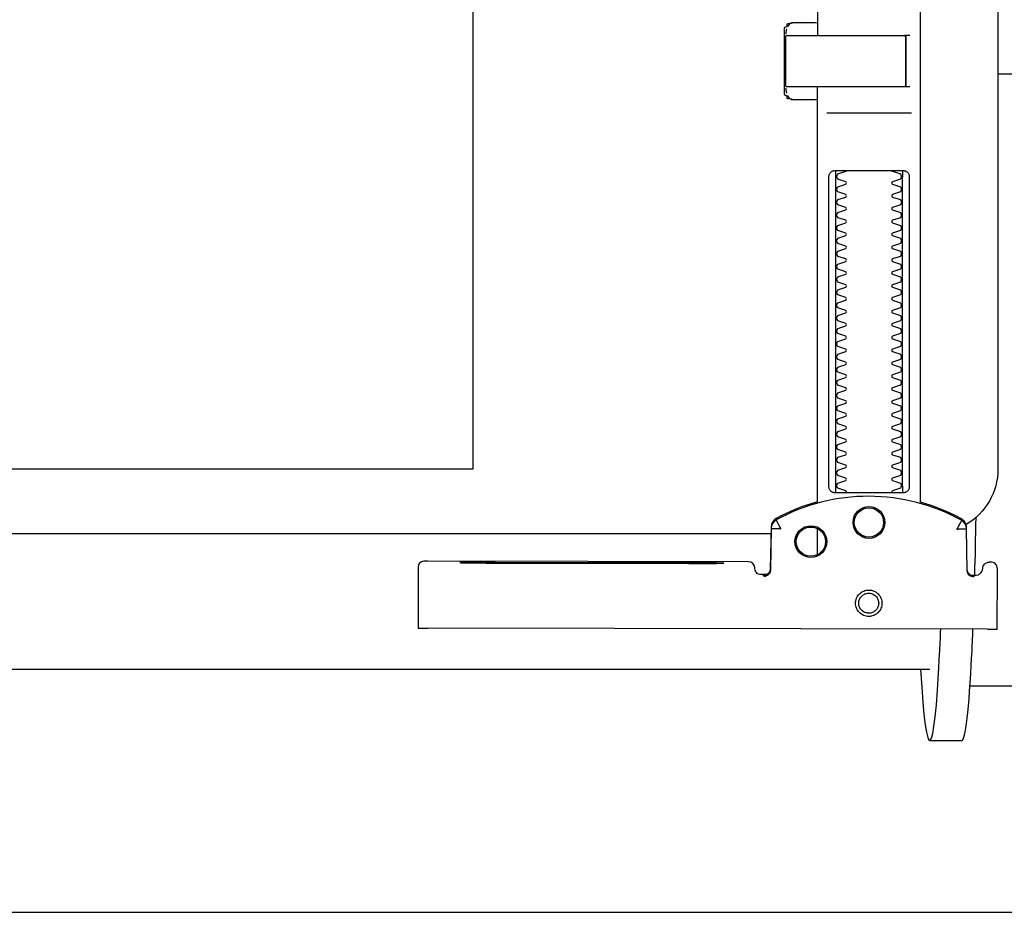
# Model space of a CAD drawing. Header units: millimetres. Extents: x 15214 to 140083, y -437840 to -79279.
# Tile 479 of 656: x 60420 to 60436, y -194633 to -194619. Entities that reach past the tile are written whole.
import ezdxf

# ---------------------------------------------------------------- set-up
doc = ezdxf.new("R2010")
doc.units = ezdxf.units.MM
doc.layers.get('0').update_dxf_attribs({"lineweight": 0})
doc.layers.add('0-wypos-sanitarne', color=1, linetype='Continuous')
doc.layers.add('Istn-sciany', color=3, linetype='Continuous', lineweight=30)

# ---------------------------------------------------------------- blocks, each defined once
blk = doc.blocks.new('99400_TOP')
for points in [[(-0.18941, 0.18181), (-0.19441, 0.18181)], [(-0.19567, 0.17331), (-0.20939, 0.17331)], [(-0.18941, 0.17081), (-0.04454, 0.17081), (-0.04035, 0.17071), (-0.03616, 0.17042), (-0.032, 0.16993), (-0.02786, 0.16925), (-0.02376, 0.16837), (-0.0197, 0.16731), (-0.0157, 0.16606), (-0.01176, 0.16462), (-0.00789, 0.163), (-0.0041, 0.1612), (-0.0004, 0.15923), (0.0032, 0.15708), (0.00671, 0.15478), (0.0101, 0.1523), (0.01337, 0.14968)], [(-0.19839, 0.16455), (-0.11148, 0.16437)], [(-0.19593, 0.15629), (-0.19608, 0.15629), (-0.19638, 0.15629), (-0.19593, 0.1562), (-0.19577, 0.15614), (-0.19563, 0.15605), (-0.19551, 0.15594), (-0.1954, 0.15581), (-0.19532, 0.15567), (-0.19526, 0.15551), (-0.19523, 0.15535)], [(-0.16479, 0.14865), (-0.16466, 0.1552), (-0.16464, 0.15536), (-0.1646, 0.15551), (-0.16454, 0.15566), (-0.16445, 0.15579), (-0.16435, 0.15591), (-0.16422, 0.15601), (-0.16408, 0.15609), (-0.16394, 0.15614), (-0.16348, 0.15622), (-0.1638, 0.15623), (-0.16395, 0.15623)], [(-0.172, 0.15297), (-0.172, 0.14892)], [(-0.12195, 0.15427), (-0.15195, 0.15433)], [(-0.15195, 0.15423), (-0.12195, 0.15417)], [(-0.172, 0.06856), (-0.172, 0.07236)], [(0.16493, 0.14968), (-0.16477, 0.14968)], [(-0.172, 0.14497), (-0.172, 0.08036)], [(-0.1852, 0.14236), (-0.1852, 0.09436)], [(-0.1748, 0.09436), (-0.1748, 0.14236)], [(-0.11847, 0.04968), (-0.11847, 0.13968), (0.11153, 0.13968), (0.11153, 0.04968)], [(-0.17342, 0.08436), (-0.18658, 0.08436)], [(-0.172, 0.0823), (-0.17167, 0.08236), (-0.1682, 0.08236), (-0.16809, 0.08236), (-0.16798, 0.08234), (-0.16789, 0.08225), (-0.16779, 0.08224), (-0.16762, 0.08223), (-0.16752, 0.08223), (-0.16741, 0.08221), (-0.1673, 0.08214), (-0.16725, 0.082), (-0.16725, 0.08174), (-0.16711, 0.08172), (-0.16701, 0.08168), (-0.16693, 0.08162), (-0.16687, 0.08148), (-0.16687, 0.07124), (-0.16691, 0.07111), (-0.16701, 0.07103), (-0.16725, 0.07098), (-0.16725, 0.07071), (-0.16728, 0.07061), (-0.16735, 0.07054), (-0.16746, 0.0705), (-0.16762, 0.07049), (-0.16775, 0.07048), (-0.16789, 0.07046), (-0.16797, 0.07039), (-0.16807, 0.07036), (-0.1682, 0.07036), (-0.17167, 0.07036), (-0.172, 0.07041)], [(-0.16829, 0.08235), (-0.16772, 0.08221), (-0.16738, 0.08176)], [(-0.16723, 0.08135), (-0.16714, 0.08082), (-0.16713, 0.08055)], [(-0.18633, 0.08036), (-0.17526, 0.08036), (-0.17367, 0.08036)], [(-0.2, 0.07831), (-0.20939, 0.07831)], [(-0.18633, 0.07236), (-0.1855, 0.07236), (-0.18567, 0.07246), (-0.1857, 0.07256)], [(-0.16713, 0.07216), (-0.16714, 0.0719), (-0.16723, 0.07137)], [(-0.16738, 0.07096), (-0.16772, 0.07051), (-0.16829, 0.07036)]]:
    blk.add_lwpolyline(points)
for points in [[(-0.19989, 0.16454), (-0.19995, 0.15554, 0.009369), (-0.19993, 0.15511), (-0.19991, 0.15494), (-0.19986, 0.15477), (-0.19978, 0.15461), (-0.19968, 0.15447), (-0.19955, 0.15435), (-0.1994, 0.15426), (-0.19924, 0.15419), (-0.19907, 0.15415), (-0.19895, 0.15414), (-0.1988, 0.15414)], [(-0.16412, 0.15607), (-0.16324, 0.15607), (-0.16303, 0.15604), (-0.16282, 0.15598), (-0.16264, 0.15587), (-0.16249, 0.15572), (-0.16236, 0.15555), (-0.16228, 0.15535), (-0.16224, 0.15515, 0.002299), (-0.16224, 0.15503, 0.40455), (-0.16124, 0.15406), (-0.11145, 0.15396), (-0.11127, 0.15396), (-0.11111, 0.15396), (-0.11099, 0.15396), (-0.11083, 0.15397), (-0.11065, 0.15401), (-0.11048, 0.15408), (-0.11033, 0.15418), (-0.1102, 0.1543), (-0.11009, 0.15445), (-0.11001, 0.15461), (-0.10996, 0.15479), (-0.10995, 0.15497), (-0.10997, 0.16396), (-0.10998, 0.16435)], [(-0.19576, 0.15613), (-0.19665, 0.15613, 0.282591), (-0.19753, 0.15558), (-0.19757, 0.15549), (-0.19761, 0.15538), (-0.19763, 0.15529), (-0.19764, 0.15514, -0.415352), (-0.19864, 0.15414)], [(-0.19623, 0.15644), (-0.19587, 0.15638), (-0.19555, 0.15617), (-0.19533, 0.15585), (-0.19523, 0.1555), (-0.19513, 0.14894), (-0.19513, 0.14888, 0.265347), (-0.19435, 0.14762, 0.125711), (-0.17997, 0.14391, 0.125711), (-0.16558, 0.14756, 0.26954), (-0.16479, 0.14885), (-0.16467, 0.1554), (-0.16464, 0.15562), (-0.16456, 0.15583), (-0.16444, 0.15601), (-0.16428, 0.15617), (-0.16409, 0.15628), (-0.16388, 0.15635), (-0.16368, 0.15638)], [(-0.19512, 0.14869), (-0.19511, 0.1485), (-0.19509, 0.1484), (-0.19506, 0.1483), (-0.19503, 0.1482), (-0.19498, 0.1481), (-0.19493, 0.148), (-0.19488, 0.14791), (-0.19482, 0.14782), (-0.19475, 0.14774), (-0.19467, 0.14766), (-0.1946, 0.14759), (-0.19451, 0.14753), (-0.19443, 0.14747), (-0.19434, 0.14742), (-0.19358, 0.14701), (-0.19281, 0.14663), (-0.19203, 0.14628), (-0.19124, 0.14594), (-0.19044, 0.14563), (-0.18964, 0.14534), (-0.18882, 0.14507), (-0.188, 0.14483), (-0.188, 0.06856, 0.414214)], [(-0.172, 0.14478), (-0.17117, 0.14502), (-0.17034, 0.14528), (-0.16952, 0.14557), (-0.16871, 0.14588), (-0.16791, 0.14622), (-0.16712, 0.14657), (-0.16635, 0.14695), (-0.16558, 0.14736), (-0.16557, 0.14736, 0.269546), (-0.16479, 0.14865)], [(-0.15993, 0.04968), (-0.17248, 0.04968, 0.405519), (-0.172, 0.05018), (-0.172, 0.05088, 0.414214), (-0.1725, 0.05138), (-0.1875, 0.05138, 0.414214), (-0.188, 0.05088), (-0.188, 0.05018, 0.405519), (-0.18751, 0.04968), (-0.19, 0.04968, -0.414214), (-0.2, 0.05968), (-0.2, 0.13968, -0.266001), (-0.19506, 0.1483)], [(-0.18353, 0.09336, 0.182836), (-0.18364, 0.09345), (-0.18485, 0.09386, 0.050055), (-0.185, 0.09412), (-0.185, 0.0944, 0.050055), (-0.18485, 0.09466), (-0.18364, 0.09507, 0.719897), (-0.18364, 0.09545), (-0.18485, 0.09586, 0.050055), (-0.185, 0.09612), (-0.185, 0.0964, 0.050055), (-0.18485, 0.09666), (-0.18364, 0.09707, 0.719897), (-0.18364, 0.09745), (-0.18485, 0.09786, 0.050055), (-0.185, 0.09812), (-0.185, 0.0984, 0.050055), (-0.18485, 0.09866), (-0.18364, 0.09907, 0.719897), (-0.18364, 0.09945), (-0.18485, 0.09986, 0.050055), (-0.185, 0.10012), (-0.185, 0.1004, 0.050055), (-0.18485, 0.10066), (-0.18364, 0.10107, 0.719897), (-0.18364, 0.10145), (-0.18485, 0.10186, 0.050055), (-0.185, 0.10212), (-0.185, 0.1024, 0.050055), (-0.18485, 0.10266), (-0.18364, 0.10307, 0.719897), (-0.18364, 0.10345), (-0.18485, 0.10386, 0.050055), (-0.185, 0.10412), (-0.185, 0.1044, 0.050055), (-0.18485, 0.10466), (-0.18364, 0.10507, 0.719897), (-0.18364, 0.10545), (-0.18485, 0.10586, 0.050055), (-0.185, 0.10612), (-0.185, 0.1064, 0.050055), (-0.18485, 0.10666), (-0.18364, 0.10707, 0.719897), (-0.18364, 0.10745), (-0.18485, 0.10786, 0.050055), (-0.185, 0.10812), (-0.185, 0.1084, 0.050055), (-0.18485, 0.10866), (-0.18364, 0.10907, 0.719897), (-0.18364, 0.10945), (-0.18485, 0.10986, 0.050055), (-0.185, 0.11012), (-0.185, 0.1104, 0.050055), (-0.18485, 0.11066), (-0.18364, 0.11107, 0.719897), (-0.18364, 0.11145), (-0.18485, 0.11186, 0.050055), (-0.185, 0.11212), (-0.185, 0.1124, 0.050055), (-0.18485, 0.11266), (-0.18364, 0.11307, 0.719897), (-0.18364, 0.11345), (-0.18485, 0.11386, 0.050055), (-0.185, 0.11412), (-0.185, 0.1144, 0.050055), (-0.18485, 0.11466), (-0.18364, 0.11507, 0.719897), (-0.18364, 0.11545), (-0.18485, 0.11586, 0.050055), (-0.185, 0.11612), (-0.185, 0.1164, 0.050055), (-0.18485, 0.11666), (-0.18364, 0.11707, 0.719897), (-0.18364, 0.11745), (-0.18485, 0.11786, 0.050055), (-0.185, 0.11812), (-0.185, 0.1184, 0.050055), (-0.18485, 0.11866), (-0.18364, 0.11907, 0.719897), (-0.18364, 0.11945), (-0.18485, 0.11986, 0.050055), (-0.185, 0.12012), (-0.185, 0.1204, 0.050055), (-0.18485, 0.12066), (-0.18364, 0.12107, 0.719897), (-0.18364, 0.12145), (-0.18485, 0.12186, 0.050055), (-0.185, 0.12212), (-0.185, 0.1224, 0.050055), (-0.18485, 0.12266), (-0.18364, 0.12307, 0.719897), (-0.18364, 0.12345), (-0.18485, 0.12386, 0.050055), (-0.185, 0.12412), (-0.185, 0.1244, 0.050055), (-0.18485, 0.12466), (-0.18364, 0.12507, 0.719897), (-0.18364, 0.12545), (-0.18485, 0.12586, 0.050055), (-0.185, 0.12612), (-0.185, 0.1264, 0.050055), (-0.18485, 0.12666), (-0.18364, 0.12707, 0.719897), (-0.18364, 0.12745), (-0.18485, 0.12786, 0.050055), (-0.185, 0.12812), (-0.185, 0.1284, 0.050055), (-0.18485, 0.12866), (-0.18364, 0.12907, 0.719897), (-0.18364, 0.12945), (-0.18485, 0.12986, 0.050055), (-0.185, 0.13012), (-0.185, 0.1304, 0.050055), (-0.18485, 0.13066), (-0.18364, 0.13107, 0.719897), (-0.18364, 0.13145), (-0.18485, 0.13186, 0.050055), (-0.185, 0.13212), (-0.185, 0.1324, 0.050055), (-0.18485, 0.13266), (-0.18364, 0.13307, 0.719897), (-0.18364, 0.13345), (-0.18485, 0.13386, 0.050055), (-0.185, 0.13412), (-0.185, 0.1344, 0.050055), (-0.18485, 0.13466), (-0.18364, 0.13507, 0.719897), (-0.18364, 0.13545), (-0.18485, 0.13586, 0.050055), (-0.185, 0.13612), (-0.185, 0.1364, 0.050055), (-0.18485, 0.13666), (-0.18364, 0.13707, 0.719897), (-0.18364, 0.13745), (-0.18485, 0.13786, 0.050055), (-0.185, 0.13812), (-0.185, 0.1384, 0.050055), (-0.18485, 0.13866), (-0.18364, 0.13907, 0.719897), (-0.18364, 0.13945), (-0.18485, 0.13986, 0.050055), (-0.185, 0.14012), (-0.185, 0.1404, 0.050055), (-0.18485, 0.14066), (-0.18364, 0.14107, 0.719897), (-0.18364, 0.14145), (-0.18485, 0.14186, 0.050055), (-0.185, 0.14212), (-0.185, 0.1424, 0.050055), (-0.18485, 0.14266), (-0.18364, 0.14307, 0.474594), (-0.18353, 0.14336)], [(-0.17647, 0.14336, 0.474594), (-0.17636, 0.14307), (-0.17514, 0.14266, 0.050055), (-0.175, 0.1424), (-0.175, 0.14212, 0.050055), (-0.17514, 0.14186), (-0.17636, 0.14145, 0.719897), (-0.17636, 0.14107), (-0.17514, 0.14066, 0.050055), (-0.175, 0.1404), (-0.175, 0.14012, 0.050055), (-0.17514, 0.13986), (-0.17636, 0.13945, 0.719897), (-0.17636, 0.13907), (-0.17514, 0.13866, 0.050055), (-0.175, 0.1384), (-0.175, 0.13812, 0.050055), (-0.17514, 0.13786), (-0.17636, 0.13745, 0.719897), (-0.17636, 0.13707), (-0.17514, 0.13666, 0.050055), (-0.175, 0.1364), (-0.175, 0.13612, 0.050055), (-0.17514, 0.13586), (-0.17636, 0.13545, 0.719897), (-0.17636, 0.13507), (-0.17514, 0.13466, 0.050055), (-0.175, 0.1344), (-0.175, 0.13412, 0.050055), (-0.17514, 0.13386), (-0.17636, 0.13345, 0.719897), (-0.17636, 0.13307), (-0.17514, 0.13266, 0.050055), (-0.175, 0.1324), (-0.175, 0.13212, 0.050055), (-0.17514, 0.13186), (-0.17636, 0.13145, 0.719897), (-0.17636, 0.13107), (-0.17514, 0.13066, 0.050055), (-0.175, 0.1304), (-0.175, 0.13012, 0.050055), (-0.17514, 0.12986), (-0.17636, 0.12945, 0.719897), (-0.17636, 0.12907), (-0.17514, 0.12866, 0.050055), (-0.175, 0.1284), (-0.175, 0.12812, 0.050055), (-0.17514, 0.12786), (-0.17636, 0.12745, 0.719897), (-0.17636, 0.12707), (-0.17514, 0.12666, 0.050055), (-0.175, 0.1264), (-0.175, 0.12612, 0.050055), (-0.17514, 0.12586), (-0.17636, 0.12545, 0.719897), (-0.17636, 0.12507), (-0.17514, 0.12466, 0.050055), (-0.175, 0.1244), (-0.175, 0.12412, 0.050055), (-0.17514, 0.12386), (-0.17636, 0.12345, 0.719897), (-0.17636, 0.12307), (-0.17514, 0.12266, 0.050055), (-0.175, 0.1224), (-0.175, 0.12212, 0.050055), (-0.17514, 0.12186), (-0.17636, 0.12145, 0.719897), (-0.17636, 0.12107), (-0.17514, 0.12066, 0.050055), (-0.175, 0.1204), (-0.175, 0.12012, 0.050055), (-0.17514, 0.11986), (-0.17636, 0.11945, 0.719897), (-0.17636, 0.11907), (-0.17514, 0.11866, 0.050055), (-0.175, 0.1184), (-0.175, 0.11812, 0.050055), (-0.17514, 0.11786), (-0.17636, 0.11745, 0.719897), (-0.17636, 0.11707), (-0.17514, 0.11666, 0.050055), (-0.175, 0.1164), (-0.175, 0.11612, 0.050055), (-0.17514, 0.11586), (-0.17636, 0.11545, 0.719897), (-0.17636, 0.11507), (-0.17514, 0.11466, 0.050055), (-0.175, 0.1144), (-0.175, 0.11412, 0.050055), (-0.17514, 0.11386), (-0.17636, 0.11345, 0.719897), (-0.17636, 0.11307), (-0.17514, 0.11266, 0.050055), (-0.175, 0.1124), (-0.175, 0.11212, 0.050055), (-0.17514, 0.11186), (-0.17636, 0.11145, 0.719897), (-0.17636, 0.11107), (-0.17514, 0.11066, 0.050055), (-0.175, 0.1104), (-0.175, 0.11012, 0.050055), (-0.17514, 0.10986), (-0.17636, 0.10945, 0.719897), (-0.17636, 0.10907), (-0.17514, 0.10866, 0.050055), (-0.175, 0.1084), (-0.175, 0.10812, 0.050055), (-0.17514, 0.10786), (-0.17636, 0.10745, 0.719897), (-0.17636, 0.10707), (-0.17514, 0.10666, 0.050055), (-0.175, 0.1064), (-0.175, 0.10612, 0.050055), (-0.17514, 0.10586), (-0.17636, 0.10545, 0.719897), (-0.17636, 0.10507), (-0.17514, 0.10466, 0.050055), (-0.175, 0.1044), (-0.175, 0.10412, 0.050055), (-0.17514, 0.10386), (-0.17636, 0.10345, 0.719897), (-0.17636, 0.10307), (-0.17514, 0.10266, 0.050055), (-0.175, 0.1024), (-0.175, 0.10212, 0.050055), (-0.17514, 0.10186), (-0.17636, 0.10145, 0.719897), (-0.17636, 0.10107), (-0.17514, 0.10066, 0.050055), (-0.175, 0.1004), (-0.175, 0.10012, 0.050055), (-0.17514, 0.09986), (-0.17636, 0.09945, 0.719897), (-0.17636, 0.09907), (-0.17514, 0.09866, 0.050055), (-0.175, 0.0984), (-0.175, 0.09812, 0.050055), (-0.17514, 0.09786), (-0.17636, 0.09745, 0.719897), (-0.17636, 0.09707), (-0.17514, 0.09666, 0.050055), (-0.175, 0.0964), (-0.175, 0.09612, 0.050055), (-0.17514, 0.09586), (-0.17636, 0.09545, 0.719897), (-0.17636, 0.09507), (-0.17514, 0.09466, 0.050055), (-0.175, 0.0944), (-0.175, 0.09412, 0.050055), (-0.17514, 0.09386), (-0.17636, 0.09345, 0.182836), (-0.17647, 0.09336)], [(-0.1857, 0.08016), (-0.1857, 0.07256), (-0.1857, 0.08016), (-0.18567, 0.08026), (-0.18559, 0.08034), (-0.17695, 0.08036), (-0.16725, 0.08036, -0.414214), (-0.16705, 0.08016), (-0.16705, 0.07256, -0.414214), (-0.16725, 0.07236), (-0.18543, 0.07236), (-0.18553, 0.0724), (-0.18559, 0.07256)]]:
    blk.add_lwpolyline(points, format="xyb")
for points in [[(-0.17994, 0.16256), (-0.17974, 0.16255), (-0.17954, 0.16252), (-0.17934, 0.16247), (-0.17915, 0.1624), (-0.17897, 0.16231), (-0.1788, 0.16221), (-0.17864, 0.16209), (-0.17849, 0.16196), (-0.17836, 0.16181), (-0.17824, 0.16165), (-0.17813, 0.16147), (-0.17805, 0.16129), (-0.17798, 0.1611), (-0.17793, 0.16091), (-0.1779, 0.16071), (-0.17789, 0.16051), (-0.1779, 0.16031), (-0.17793, 0.16011), (-0.17798, 0.15991), (-0.17805, 0.15972), (-0.17814, 0.15954), (-0.17824, 0.15937), (-0.17836, 0.15921), (-0.1785, 0.15906), (-0.17865, 0.15893), (-0.17881, 0.15881), (-0.17898, 0.1587), (-0.17916, 0.15862), (-0.17935, 0.15855), (-0.17955, 0.1585), (-0.17975, 0.15847), (-0.17995, 0.15846), (-0.18015, 0.15847), (-0.18035, 0.1585), (-0.18054, 0.15855), (-0.18073, 0.15862), (-0.18091, 0.15871), (-0.18108, 0.15881), (-0.18124, 0.15893), (-0.18139, 0.15907), (-0.18153, 0.15922), (-0.18165, 0.15938), (-0.18175, 0.15955), (-0.18184, 0.15973), (-0.1819, 0.15992), (-0.18195, 0.16012), (-0.18198, 0.16031), (-0.18199, 0.16052), (-0.18198, 0.16072), (-0.18195, 0.16091), (-0.1819, 0.16111), (-0.18183, 0.1613), (-0.18175, 0.16148), (-0.18164, 0.16165), (-0.18152, 0.16181), (-0.18139, 0.16196), (-0.18124, 0.1621), (-0.18108, 0.16222), (-0.1809, 0.16232), (-0.18072, 0.1624), (-0.18053, 0.16247), (-0.18034, 0.16252), (-0.18014, 0.16255)], [(-0.17994, 0.16205), (-0.17979, 0.16205), (-0.17964, 0.16202), (-0.17949, 0.16199), (-0.17935, 0.16194), (-0.17921, 0.16187), (-0.17908, 0.16179), (-0.17896, 0.1617), (-0.17884, 0.1616), (-0.17874, 0.16149), (-0.17865, 0.16136), (-0.17857, 0.16123), (-0.17851, 0.1611), (-0.17846, 0.16095), (-0.17842, 0.1608), (-0.1784, 0.16065), (-0.17839, 0.1605), (-0.1784, 0.16035), (-0.17842, 0.1602), (-0.17846, 0.16005), (-0.17851, 0.15991), (-0.17858, 0.15977), (-0.17866, 0.15964), (-0.17875, 0.15952), (-0.17885, 0.15941), (-0.17896, 0.1593), (-0.17908, 0.15921), (-0.17921, 0.15914), (-0.17935, 0.15907), (-0.1795, 0.15902), (-0.17964, 0.15898), (-0.17979, 0.15896), (-0.17995, 0.15895), (-0.1801, 0.15896), (-0.18025, 0.15899), (-0.18039, 0.15902), (-0.18054, 0.15907), (-0.18067, 0.15914), (-0.18081, 0.15922), (-0.18093, 0.15931), (-0.18104, 0.15941), (-0.18114, 0.15952), (-0.18123, 0.15965), (-0.18131, 0.15978), (-0.18138, 0.15991), (-0.18143, 0.16006), (-0.18146, 0.16021), (-0.18148, 0.16036), (-0.18149, 0.16051), (-0.18148, 0.16066), (-0.18146, 0.16081), (-0.18142, 0.16096), (-0.18137, 0.1611), (-0.18131, 0.16124), (-0.18123, 0.16137), (-0.18114, 0.16149), (-0.18104, 0.1616), (-0.18092, 0.1617), (-0.1808, 0.1618), (-0.18067, 0.16187), (-0.18053, 0.16194), (-0.18039, 0.16199), (-0.18024, 0.16203), (-0.18009, 0.16205)], [(-0.17471, 0.14336), (-0.17462, 0.14336), (-0.17454, 0.14335), (-0.17445, 0.14333), (-0.17436, 0.14331), (-0.17428, 0.14327), (-0.1742, 0.14323), (-0.17413, 0.14318), (-0.17406, 0.14313), (-0.174, 0.14306), (-0.17394, 0.14299), (-0.17389, 0.1429), (-0.17384, 0.1428), (-0.1738, 0.1427), (-0.17378, 0.14259), (-0.17376, 0.14247), (-0.17375, 0.14236), (-0.17375, 0.09436), (-0.17376, 0.09424), (-0.17378, 0.09413), (-0.1738, 0.09402), (-0.17384, 0.09391), (-0.17389, 0.09382), (-0.17394, 0.09373), (-0.174, 0.09366), (-0.17406, 0.09359), (-0.17413, 0.09353), (-0.1742, 0.09349), (-0.17428, 0.09344), (-0.17436, 0.09341), (-0.17445, 0.09339), (-0.17454, 0.09337), (-0.17462, 0.09336), (-0.17471, 0.09336), (-0.18529, 0.09336), (-0.18538, 0.09336), (-0.18546, 0.09337), (-0.18555, 0.09339), (-0.18564, 0.09341), (-0.18572, 0.09344), (-0.1858, 0.09349), (-0.18587, 0.09353), (-0.18594, 0.09359), (-0.186, 0.09366), (-0.18606, 0.09373), (-0.18611, 0.09382), (-0.18616, 0.09391), (-0.1862, 0.09402), (-0.18622, 0.09413), (-0.18624, 0.09424), (-0.18624, 0.09436), (-0.18624, 0.14236), (-0.18624, 0.14247), (-0.18622, 0.14259), (-0.1862, 0.1427), (-0.18616, 0.1428), (-0.18611, 0.1429), (-0.18606, 0.14299), (-0.186, 0.14306), (-0.18594, 0.14313), (-0.18587, 0.14318), (-0.1858, 0.14323), (-0.18572, 0.14327), (-0.18564, 0.14331), (-0.18555, 0.14333), (-0.18546, 0.14335), (-0.18538, 0.14336), (-0.18529, 0.14336)]]:
    blk.add_lwpolyline(points, close=True)
for points in [[(-0.19435, 0.14766), (-0.19435, 0.14766), (-0.19435, 0.14766), (-0.19435, 0.14766), (-0.19435, 0.14766), (-0.19435, 0.14766), (-0.19434, 0.14766), (-0.19434, 0.14766), (-0.19434, 0.14766), (-0.19434, 0.14766), (-0.19434, 0.14766), (-0.19435, 0.14766), (-0.19435, 0.14766), (-0.19435, 0.14766), (-0.19435, 0.14766), (-0.19435, 0.14766), (-0.19435, 0.14766), (-0.19435, 0.14766), (-0.19435, 0.14766), (-0.19435, 0.14767), (-0.19435, 0.14767), (-0.19435, 0.14767), (-0.19435, 0.14767), (-0.19435, 0.14767), (-0.19435, 0.14767), (-0.19435, 0.14768), (-0.19434, 0.14768), (-0.19434, 0.14768), (-0.19434, 0.14769), (-0.19434, 0.14769), (-0.19433, 0.1477), (-0.19433, 0.1477), (-0.19433, 0.14771), (-0.19433, 0.14771), (-0.19433, 0.14772), (-0.19432, 0.14772), (-0.19432, 0.14773), (-0.19432, 0.14773), (-0.19431, 0.14774), (-0.19431, 0.14774), (-0.19431, 0.14775), (-0.1943, 0.14776), (-0.1943, 0.14776), (-0.1943, 0.14777), (-0.19429, 0.14778), (-0.19429, 0.14779), (-0.19428, 0.14779), (-0.19428, 0.1478), (-0.19428, 0.14781), (-0.19427, 0.14782), (-0.19427, 0.14783), (-0.19426, 0.14784), (-0.19426, 0.14784), (-0.19425, 0.14785), (-0.19425, 0.14786), (-0.19424, 0.14787), (-0.19424, 0.14788), (-0.19423, 0.14789), (-0.19423, 0.1479), (-0.19422, 0.14791), (-0.19421, 0.14792), (-0.19421, 0.14793), (-0.1942, 0.14794), (-0.1942, 0.14796), (-0.19419, 0.14797), (-0.19418, 0.14798), (-0.19418, 0.14799), (-0.19417, 0.148), (-0.19416, 0.14801), (-0.19416, 0.14803), (-0.19415, 0.14804), (-0.19414, 0.14806), (-0.19412, 0.14809), (-0.19411, 0.14812), (-0.19409, 0.14814), (-0.19408, 0.14817), (-0.19406, 0.1482), (-0.19405, 0.14823), (-0.19395, 0.14841), (-0.19393, 0.14844), (-0.19389, 0.14851), (-0.19388, 0.14854), (-0.19386, 0.14858), (-0.19384, 0.14861), (-0.19382, 0.14864), (-0.1938, 0.14868), (-0.19378, 0.14871), (-0.19376, 0.14875), (-0.19375, 0.14877), (-0.19375, 0.14878), (-0.19374, 0.14878), (-0.19373, 0.1488), (-0.19373, 0.14881), (-0.19372, 0.14882), (-0.19372, 0.14883), (-0.19371, 0.14884), (-0.19371, 0.14885), (-0.1937, 0.14885), (-0.1937, 0.14886), (-0.1937, 0.14886), (-0.1937, 0.14886), (-0.1937, 0.14887), (-0.1937, 0.14887), (-0.19369, 0.14888), (-0.19369, 0.14889), (-0.19369, 0.14889), (-0.19368, 0.1489), (-0.19368, 0.1489), (-0.19368, 0.1489), (-0.19368, 0.14891), (-0.19367, 0.14891), (-0.19367, 0.14892), (-0.19366, 0.14892), (-0.19366, 0.14892), (-0.19365, 0.14893), (-0.19365, 0.14893), (-0.19364, 0.14894), (-0.19364, 0.14894), (-0.19364, 0.14894), (-0.19363, 0.14895), (-0.19363, 0.14895), (-0.19363, 0.14896), (-0.19363, 0.14896), (-0.19363, 0.14896), (-0.19363, 0.14897), (-0.19363, 0.14897), (-0.19363, 0.14898), (-0.19363, 0.14898), (-0.19363, 0.14899), (-0.19363, 0.14899), (-0.19364, 0.14899), (-0.19364, 0.149), (-0.19364, 0.149), (-0.19364, 0.149), (-0.19365, 0.149), (-0.19365, 0.149), (-0.19365, 0.149), (-0.19365, 0.149), (-0.19365, 0.149), (-0.19365, 0.149), (-0.19366, 0.149), (-0.19366, 0.149), (-0.19366, 0.149), (-0.19366, 0.149), (-0.19366, 0.149), (-0.19367, 0.149), (-0.19367, 0.149), (-0.19367, 0.149), (-0.19367, 0.149), (-0.19368, 0.149), (-0.19368, 0.149), (-0.19368, 0.149), (-0.19369, 0.149), (-0.19369, 0.14899), (-0.1937, 0.14899), (-0.1937, 0.14899), (-0.1937, 0.14899), (-0.19371, 0.14899), (-0.19371, 0.14899), (-0.19371, 0.14899), (-0.19372, 0.14898), (-0.19372, 0.14898), (-0.19373, 0.14898), (-0.19373, 0.14898), (-0.19373, 0.14898), (-0.19374, 0.14898), (-0.19374, 0.14898), (-0.19375, 0.14898), (-0.19375, 0.14899), (-0.19376, 0.14899), (-0.19376, 0.14899), (-0.19376, 0.14899), (-0.19377, 0.14899), (-0.19377, 0.14899), (-0.19377, 0.14899), (-0.19378, 0.14899), (-0.19378, 0.14899), (-0.19378, 0.14899), (-0.19378, 0.14899), (-0.19378, 0.14899), (-0.19379, 0.14899), (-0.19379, 0.14899), (-0.19379, 0.14899), (-0.1938, 0.14899), (-0.1938, 0.14899), (-0.19381, 0.14899), (-0.19381, 0.14899), (-0.19382, 0.14899), (-0.19382, 0.14899), (-0.19383, 0.14899), (-0.19384, 0.14899), (-0.19385, 0.14899), (-0.19385, 0.14899), (-0.19386, 0.14899), (-0.19387, 0.14899), (-0.19388, 0.14899), (-0.19388, 0.14899), (-0.19389, 0.14898), (-0.1939, 0.14898), (-0.19391, 0.14898), (-0.19392, 0.14898), (-0.19397, 0.14898), (-0.19398, 0.14898), (-0.19399, 0.14898), (-0.194, 0.14898), (-0.19401, 0.14898), (-0.19402, 0.14898), (-0.19403, 0.14898), (-0.19404, 0.14898), (-0.19406, 0.14898), (-0.19407, 0.14898), (-0.19408, 0.14898), (-0.19409, 0.14898), (-0.1941, 0.14898), (-0.19411, 0.14898), (-0.19416, 0.14898), (-0.19419, 0.14898), (-0.19421, 0.14898), (-0.19424, 0.14898), (-0.19426, 0.14898), (-0.19428, 0.14898), (-0.19431, 0.14898), (-0.19433, 0.14898), (-0.19435, 0.14898), (-0.19438, 0.14897), (-0.19455, 0.14897), (-0.19457, 0.14897), (-0.19459, 0.14897), (-0.19461, 0.14897), (-0.19463, 0.14897), (-0.19464, 0.14897), (-0.19465, 0.14897), (-0.19466, 0.14897), (-0.19467, 0.14897), (-0.19468, 0.14897), (-0.19469, 0.14897), (-0.1947, 0.14897), (-0.19471, 0.14897), (-0.19472, 0.14897), (-0.19473, 0.14897), (-0.19473, 0.14897), (-0.19474, 0.14897), (-0.19475, 0.14897), (-0.19476, 0.14897), (-0.19477, 0.14897), (-0.19478, 0.14897), (-0.19479, 0.14897), (-0.19479, 0.14897), (-0.1948, 0.14897), (-0.19481, 0.14897), (-0.19482, 0.14896), (-0.19483, 0.14896), (-0.19483, 0.14896), (-0.19484, 0.14896), (-0.19485, 0.14896), (-0.19486, 0.14896), (-0.19486, 0.14896), (-0.19487, 0.14896), (-0.19488, 0.14896), (-0.19489, 0.14896), (-0.19489, 0.14896), (-0.1949, 0.14896), (-0.19491, 0.14896), (-0.19491, 0.14896), (-0.19492, 0.14896), (-0.19493, 0.14896), (-0.19493, 0.14896), (-0.19494, 0.14896), (-0.19495, 0.14896), (-0.19495, 0.14896), (-0.19496, 0.14896), (-0.19497, 0.14896), (-0.19498, 0.14896), (-0.19499, 0.14896), (-0.19499, 0.14896), (-0.195, 0.14896), (-0.19501, 0.14896), (-0.19501, 0.14896), (-0.19502, 0.14896), (-0.19502, 0.14896), (-0.19503, 0.14896), (-0.19503, 0.14896), (-0.19504, 0.14896), (-0.19504, 0.14896), (-0.19504, 0.14896), (-0.19505, 0.14896), (-0.19505, 0.14896), (-0.19506, 0.14896), (-0.19506, 0.14896), (-0.19506, 0.14896), (-0.19507, 0.14896), (-0.19507, 0.14896), (-0.19508, 0.14896), (-0.19508, 0.14896), (-0.19508, 0.14896), (-0.19509, 0.14896), (-0.19509, 0.14896), (-0.19509, 0.14896), (-0.1951, 0.14896), (-0.1951, 0.14896), (-0.1951, 0.14896), (-0.1951, 0.14896), (-0.19511, 0.14896), (-0.19511, 0.14896), (-0.19511, 0.14896), (-0.19511, 0.14896), (-0.19511, 0.14896), (-0.19512, 0.14896), (-0.19512, 0.14896), (-0.19512, 0.14896), (-0.19512, 0.14896), (-0.19512, 0.14896), (-0.19512, 0.14896), (-0.19512, 0.14895), (-0.19513, 0.14895), (-0.19513, 0.14895), (-0.19513, 0.14895), (-0.19513, 0.14895), (-0.19513, 0.14895), (-0.19513, 0.14895), (-0.19513, 0.14895), (-0.19513, 0.14895), (-0.19513, 0.14895), (-0.19513, 0.14895), (-0.19513, 0.14895), (-0.19513, 0.14895), (-0.19513, 0.14895), (-0.19513, 0.14895), (-0.19513, 0.14896), (-0.19513, 0.14896), (-0.19513, 0.14896), (-0.19513, 0.14896), (-0.19513, 0.14896), (-0.19513, 0.14896), (-0.19513, 0.14896), (-0.19513, 0.14896), (-0.19513, 0.14896), (-0.19513, 0.14896), (-0.19513, 0.14896), (-0.19513, 0.14896), (-0.19513, 0.14896), (-0.19513, 0.14896), (-0.19513, 0.14896), (-0.19513, 0.14895), (-0.19513, 0.14895, 0.269547)], [(-0.1648, 0.14889), (-0.16481, 0.14889), (-0.16484, 0.1489), (-0.16497, 0.1489), (-0.16603, 0.14893), (-0.16612, 0.14893), (-0.16616, 0.14893), (-0.1662, 0.14893), (-0.16623, 0.14894), (-0.16627, 0.14895), (-0.1663, 0.14893), (-0.1663, 0.1489), (-0.16627, 0.14888), (-0.16625, 0.14885), (-0.16623, 0.14881), (-0.16621, 0.14878), (-0.16619, 0.14875), (-0.16561, 0.14767), (-0.16559, 0.14763), (-0.16558, 0.1476, 0.269546)]]:
    blk.add_lwpolyline(points, format="xyb", close=True)
for centre, radius in [((-0.17096, 0.15095), 0.00247), ((-0.17096, 0.15095), 0.00227), ((-0.17997, 0.14797), 0.00247), ((-0.17997, 0.14797), 0.00227)]:
    blk.add_circle(centre, radius)
for centre, major_axis, ratio, start_param, end_param in [((-0.18941, 0.12581), (0, 0.056), 0.04256, 5.645661, 6.988802), ((-0.19441, 0.12581), (0, 0.056), 0.04256, 0, 0.705617), ((-0.19441, 0.12581), (0, 0.056), 0.04256, 0.705617, 0.806963), ((-0.18941, 0.12581), (0, 0.056), 0.04256, 0.705617, 0.807212), ((-0.19839, 0.16453), (-0.0015, 0), 0.008726, 4.712674, 6.283151), ((-0.11148, 0.16436), (-0.0015, 0), 0.008726, 3.141878, 4.712682), ((-0.19663, 0.15713), (-0.000002, -0.001), 0.000289, 6.274459, 6.283185), ((-0.19441, 0.12581), (0, 0.056), 0.04256, 0.998527, 1.179108), ((-0.16324, 0.15707), (-0.000002, -0.001), 0.000289, 6.274459, 6.283185), ((-0.19879, 0.15514), (-0.000011, -0.001), 0.706875, 0, 0.012337), ((-0.19844, 0.15414), (-0.000501, 0.000001), 0.008726, 0.786107, 1.14947), ((-0.19864, 0.15514), (-0.000006, -0.001), 0.408573, 0, 0.00956), ((-0.15195, 0.15428), (0.0055, -0.00001), 0.008726, 1.571085, 4.712678), ((-0.12195, 0.15422), (0.0055, -0.00001), 0.008726, 4.712678, 7.854271), ((-0.19463, 0.14876), (-0.0005, -0.000008), 0.017454, 0, 0.000137), ((-0.16529, 0.14886), (0.0005, -0.00001), 0.000006, 6.282744, 6.283185), ((-0.1852, 0.14236), (0, 0.001), 0.000289, 4.712389, 6.283185), ((-0.1748, 0.14236), (0, -0.001), 0.000289, 1.570796, 3.141593), ((-0.1852, 0.09436), (0, -0.001), 0.000289, 0, 1.570796), ((-0.1748, 0.09436), (0, -0.001), 0.000289, 0, 1.570796), ((-0.16763, 0.08203), (0.000004, 0.0002), 0.133184, 0.00502, 0.005026), ((-0.16723, 0.08153), (0.000013, 0.0002), 0.223, 0.006306, 0.006351), ((-0.16763, 0.07069), (0.000004, -0.0002), 0.133184, 6.278107, 6.278112), ((-0.16723, 0.07118), (0.000013, -0.0002), 0.223, 6.276731, 6.276777)]:
    blk.add_ellipse(centre, major_axis=major_axis, ratio=ratio, start_param=start_param, end_param=end_param)
blk = doc.blocks.new('A$Cff2eaf8b')
blk.add_blockref('99400_TOP', (0, -0.08218))

msp = doc.modelspace()

# ---------------------------------------------------------------- linework, layer by layer
at = {"layer": 'Istn-sciany'}
msp.add_lwpolyline([(60216.56735, -194632.5883), (60472.56735, -194632.5883)], dxfattribs=at)

# ---------------------------------------------------------------- block references
at = {"layer": '0-wypos-sanitarne', "xscale": 100, "yscale": 100, "zscale": 100, "rotation": 180}
msp.add_blockref('A$Cff2eaf8b', (60415.60353, -194619.95785), dxfattribs=at)

doc.saveas('drawing.dxf')
